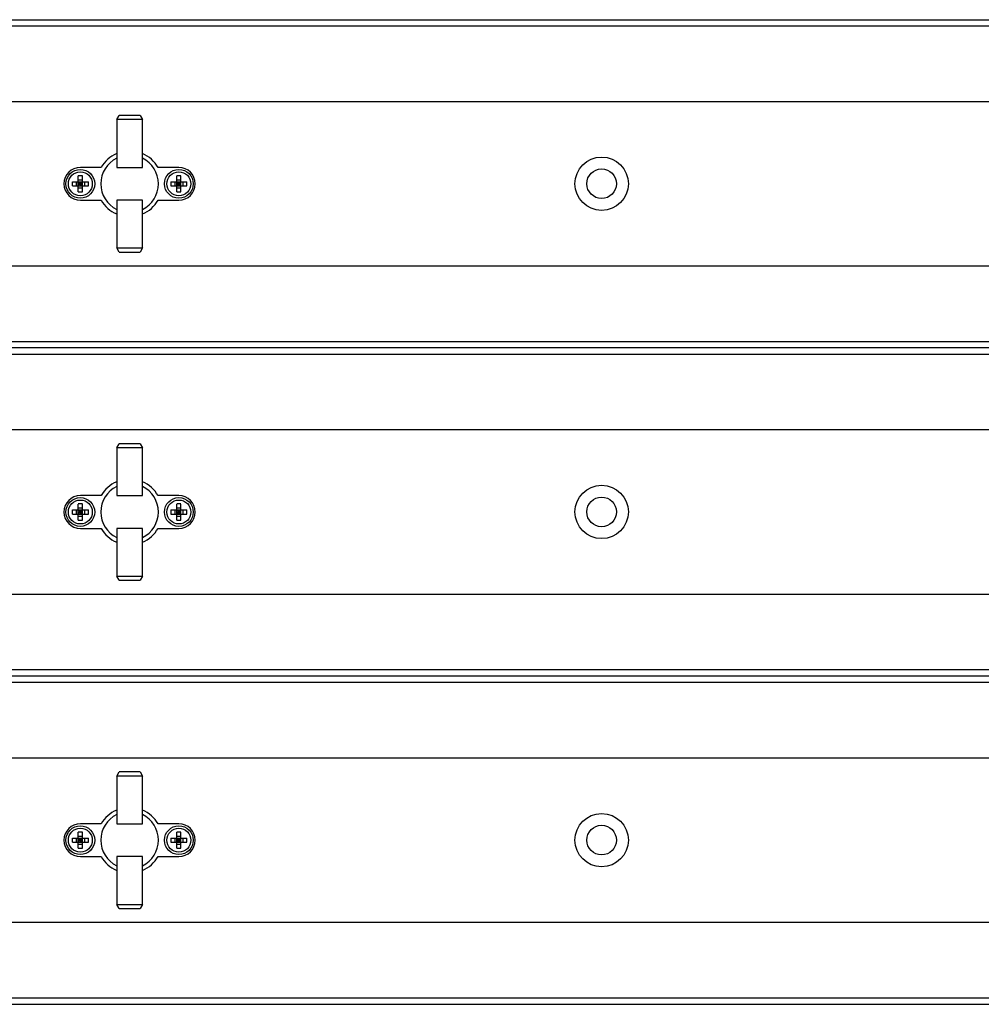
# Model space of a CAD drawing. Header units: millimetres. Extents: x -165365 to -33565, y 7406 to 103342.
# Tile 261 of 352: x -80324 to -80090, y 72832 to 73072. Entities that reach past the tile are written whole.
import ezdxf

# ---------------------------------------------------------------- set-up
doc = ezdxf.new("R2010")
doc.units = ezdxf.units.MM
doc.header["$MEASUREMENT"] = 0

# ---------------------------------------------------------------- blocks, each defined once
blk = doc.blocks.new('VVS075_H_eh_t')
at = {"color": 7, "linetype": 'Continuous'}
for p, q in [((27.29, 1371.5), (27.29, 241.5)), ((28.79, 266.5), (28.79, 1371.5)), ((47.29, 1371.5), (47.29, 266.5)), ((87.29, 266.5), (87.29, 1371.5)), ((105.79, 1371.5), (105.79, 266.5)), ((107.29, 241.5), (107.29, 1371.5)), ((108.79, 266.5), (108.79, 1371.5)), ((127.29, 1371.5), (127.29, 266.5)), ((167.29, 266.5), (167.29, 1371.5)), ((185.79, 1371.5), (185.79, 266.5)), ((187.29, 241.5), (187.29, 1371.5)), ((188.79, 266.5), (188.79, 1371.5)), ((207.29, 1371.5), (207.29, 266.5)), ((247.29, 266.5), (247.29, 1371.5)), ((265.79, 1371.5), (265.79, 266.5)), ((267.29, 1371.5), (267.29, 241.5)), ((63.29, 693.75), (63.29, 688.68)), ((65.34, 694.25), (69.24, 694.25)), ((66.29, 694.25), (66.29, 693.25)), ((66.79, 695.7), (66.79, 691.8)), ((67.79, 694.75), (66.79, 694.75)), ((67.79, 694.25), (66.79, 693.25)), ((67.79, 693.25), (66.79, 694.25)), ((67.79, 693.75), (66.79, 693.75)), ((67.29, 694.25), (67.29, 693.25)), ((67.79, 695.7), (67.79, 691.8)), ((68.29, 694.25), (68.29, 693.25)), ((71.29, 688.68), (71.29, 693.75)), ((143.29, 693.75), (143.29, 688.68)), ((145.34, 694.25), (149.24, 694.25)), ((146.29, 694.25), (146.29, 693.25)), ((146.79, 695.7), (146.79, 691.8)), ((147.79, 694.75), (146.79, 694.75)), ((147.79, 694.25), (146.79, 693.25)), ((147.79, 693.25), (146.79, 694.25)), ((147.79, 693.75), (146.79, 693.75)), ((147.29, 694.25), (147.29, 693.25)), ((147.79, 695.7), (147.79, 691.8)), ((148.29, 694.25), (148.29, 693.25)), ((151.29, 688.68), (151.29, 693.75)), ((223.29, 693.75), (223.29, 688.68)), ((225.34, 694.25), (229.24, 694.25)), ((226.29, 694.25), (226.29, 693.25)), ((226.79, 695.7), (226.79, 691.8)), ((227.79, 694.75), (226.79, 694.75)), ((227.79, 693.25), (226.79, 694.25)), ((227.79, 694.25), (226.79, 693.25)), ((227.79, 693.75), (226.79, 693.75)), ((227.29, 694.25), (227.29, 693.25)), ((227.79, 695.7), (227.79, 691.8)), ((228.29, 694.25), (228.29, 693.25)), ((231.29, 688.68), (231.29, 693.75)), ((65.34, 693.25), (69.24, 693.25)), ((67.79, 692.75), (66.79, 692.75)), ((145.34, 693.25), (149.24, 693.25)), ((147.79, 692.75), (146.79, 692.75)), ((225.34, 693.25), (229.24, 693.25)), ((227.79, 692.75), (226.79, 692.75)), ((50.65, 684.32), (51.65, 684.9)), ((50.65, 684.32), (50.65, 679.18)), ((51.65, 684.9), (51.65, 678.6)), ((63.29, 684.9), (51.65, 684.9)), ((63.29, 678.6), (63.29, 684.9)), ((71.29, 684.9), (71.29, 678.6)), ((82.93, 684.9), (71.29, 684.9)), ((82.93, 678.6), (82.93, 684.9)), ((82.93, 684.9), (83.93, 684.32)), ((83.93, 679.18), (83.93, 684.32)), ((130.65, 684.32), (131.65, 684.9)), ((130.65, 684.32), (130.65, 679.18)), ((131.65, 684.9), (131.65, 678.6)), ((143.29, 684.9), (131.65, 684.9)), ((143.29, 678.6), (143.29, 684.9)), ((151.29, 684.9), (151.29, 678.6)), ((162.93, 684.9), (151.29, 684.9)), ((162.93, 678.6), (162.93, 684.9)), ((162.93, 684.9), (163.93, 684.32)), ((163.93, 679.18), (163.93, 684.32)), ((210.65, 684.32), (211.65, 684.9)), ((210.65, 684.32), (210.65, 679.18)), ((223.29, 684.9), (211.65, 684.9)), ((211.65, 684.9), (211.65, 678.6)), ((223.29, 678.6), (223.29, 684.9)), ((242.93, 684.9), (231.29, 684.9)), ((231.29, 684.9), (231.29, 678.6)), ((242.93, 684.9), (243.93, 684.32)), ((242.93, 678.6), (242.93, 684.9)), ((243.93, 679.18), (243.93, 684.32)), ((51.65, 678.6), (50.65, 679.18)), ((51.65, 678.6), (63.29, 678.6)), ((71.29, 678.6), (82.93, 678.6)), ((83.93, 679.18), (82.93, 678.6)), ((131.65, 678.6), (130.65, 679.18)), ((131.65, 678.6), (143.29, 678.6)), ((151.29, 678.6), (162.93, 678.6)), ((163.93, 679.18), (162.93, 678.6)), ((211.65, 678.6), (210.65, 679.18)), ((211.65, 678.6), (223.29, 678.6)), ((231.29, 678.6), (242.93, 678.6)), ((243.93, 679.18), (242.93, 678.6)), ((63.29, 674.82), (63.29, 669.75)), ((71.29, 669.75), (71.29, 674.82)), ((143.29, 674.82), (143.29, 669.75)), ((151.29, 669.75), (151.29, 674.82)), ((223.29, 674.82), (223.29, 669.75)), ((231.29, 669.75), (231.29, 674.82)), ((65.34, 670.25), (69.24, 670.25)), ((66.29, 670.25), (66.29, 669.25)), ((66.79, 671.7), (66.79, 667.8)), ((67.79, 670.75), (66.79, 670.75)), ((67.79, 670.25), (66.79, 669.25)), ((67.79, 669.25), (66.79, 670.25)), ((67.79, 669.75), (66.79, 669.75)), ((67.29, 670.25), (67.29, 669.25)), ((67.79, 671.7), (67.79, 667.8)), ((68.29, 670.25), (68.29, 669.25)), ((145.34, 670.25), (149.24, 670.25)), ((146.29, 670.25), (146.29, 669.25)), ((146.79, 671.7), (146.79, 667.8)), ((147.79, 670.75), (146.79, 670.75)), ((147.79, 670.25), (146.79, 669.25)), ((147.79, 669.25), (146.79, 670.25)), ((147.79, 669.75), (146.79, 669.75)), ((147.29, 670.25), (147.29, 669.25)), ((147.79, 671.7), (147.79, 667.8)), ((148.29, 670.25), (148.29, 669.25)), ((225.34, 670.25), (229.24, 670.25)), ((226.29, 670.25), (226.29, 669.25)), ((226.79, 671.7), (226.79, 667.8)), ((227.79, 670.75), (226.79, 670.75)), ((227.79, 669.25), (226.79, 670.25)), ((227.79, 670.25), (226.79, 669.25)), ((227.79, 669.75), (226.79, 669.75)), ((227.29, 670.25), (227.29, 669.25)), ((227.79, 671.7), (227.79, 667.8)), ((228.29, 670.25), (228.29, 669.25)), ((65.34, 669.25), (69.24, 669.25)), ((67.79, 668.75), (66.79, 668.75)), ((145.34, 669.25), (149.24, 669.25)), ((147.79, 668.75), (146.79, 668.75)), ((225.34, 669.25), (229.24, 669.25)), ((227.79, 668.75), (226.79, 668.75))]:
    blk.add_line(p, q, dxfattribs=at)
for centre, radius in [((67.29, 693.75), 3.5), ((67.29, 693.75), 2.92), ((147.29, 693.75), 3.5), ((147.29, 693.75), 2.92), ((227.29, 693.75), 3.5), ((227.29, 693.75), 2.92), ((67.29, 669.75), 3.5), ((67.29, 669.75), 2.92), ((147.29, 669.75), 3.5), ((147.29, 669.75), 2.92), ((227.29, 669.75), 3.5), ((227.29, 669.75), 2.92), ((67.31, 566.75), 6.5), ((147.31, 566.75), 6.5), ((227.31, 566.75), 6.5), ((67.31, 566.75), 3.61), ((147.31, 566.75), 3.61), ((227.31, 566.75), 3.61)]:
    blk.add_circle(centre, radius, dxfattribs=at)
for centre, radius, start, end in [((67.29, 693.75), 4, 0, 180), ((147.29, 693.75), 4, 0, 180), ((227.29, 693.75), 4, 0, 180), ((81.68, 693.75), 16.35, 178.2474, 181.7526), ((67.29, 679.38), 16.33, 89.9988, 91.7534), ((67.29, 679.36), 16.35, 88.2475, 90.0003), ((52.9, 693.75), 16.35, 358.2474, 1.7526), ((161.68, 693.75), 16.35, 178.2474, 181.7526), ((147.29, 679.38), 16.33, 89.9988, 91.7534), ((147.29, 679.36), 16.35, 88.2475, 90.0003), ((132.9, 693.75), 16.35, 358.2474, 1.7526), ((241.68, 693.75), 16.35, 178.2474, 181.7526), ((227.29, 679.38), 16.33, 89.9988, 91.7534), ((227.29, 679.36), 16.35, 88.2475, 90.0003), ((212.9, 693.75), 16.35, 358.2474, 1.7526), ((67.29, 708.14), 16.35, 268.2475, 270.0003), ((67.29, 708.12), 16.33, 269.9988, 271.7534), ((147.29, 708.14), 16.35, 268.2475, 270.0003), ((147.29, 708.12), 16.33, 269.9988, 271.7534), ((227.29, 708.14), 16.35, 268.2475, 270.0003), ((227.29, 708.12), 16.33, 269.9988, 271.7534), ((67.29, 681.75), 8, 120, 156.8038), ((67.29, 681.75), 7, 26.7437, 153.2563), ((67.29, 681.75), 8, 23.1962, 60), ((147.29, 681.75), 8, 120, 156.8038), ((147.29, 681.75), 7, 26.7437, 153.2563), ((147.29, 681.75), 8, 23.1962, 60), ((227.29, 681.75), 8, 120, 156.8038), ((227.29, 681.75), 7, 26.7437, 153.2563), ((227.29, 681.75), 8, 23.1962, 60), ((67.29, 681.75), 8, 203.1962, 240), ((67.29, 681.75), 7, 206.7437, 333.2563), ((67.29, 681.75), 8, 300, 336.8038), ((147.29, 681.75), 8, 203.1962, 240), ((147.29, 681.75), 7, 206.7437, 333.2563), ((147.29, 681.75), 8, 300, 336.8038), ((227.29, 681.75), 8, 203.1962, 240), ((227.29, 681.75), 7, 206.7437, 333.2563), ((227.29, 681.75), 8, 300, 336.8038), ((67.29, 669.75), 4, 180, 0), ((81.68, 669.75), 16.35, 178.2474, 181.7526), ((67.29, 655.38), 16.33, 89.9988, 91.7534), ((67.29, 655.36), 16.35, 88.2475, 90.0003), ((52.9, 669.75), 16.35, 358.2474, 1.7526), ((147.29, 669.75), 4, 180, 0), ((161.68, 669.75), 16.35, 178.2474, 181.7526), ((147.29, 655.38), 16.33, 89.9988, 91.7534), ((147.29, 655.36), 16.35, 88.2475, 90.0003), ((132.9, 669.75), 16.35, 358.2474, 1.7526), ((227.29, 669.75), 4, 180, 0), ((241.68, 669.75), 16.35, 178.2474, 181.7526), ((227.29, 655.38), 16.33, 89.9988, 91.7534), ((227.29, 655.36), 16.35, 88.2475, 90.0003), ((212.9, 669.75), 16.35, 358.2474, 1.7526), ((67.29, 684.14), 16.35, 268.2475, 270.0003), ((67.29, 684.12), 16.33, 269.9988, 271.7534), ((147.29, 684.14), 16.35, 268.2475, 270.0003), ((147.29, 684.12), 16.33, 269.9988, 271.7534), ((227.29, 684.14), 16.35, 268.2475, 270.0003), ((227.29, 684.12), 16.33, 269.9988, 271.7534)]:
    blk.add_arc(centre, radius, start, end, dxfattribs=at)
blk = doc.blocks.new('A$C67D5CFA7')
blk.add_blockref('VVS075_H_eh_t', (1204, 735.96))
blk = doc.blocks.new('A$C67D5CFBA')
blk.add_blockref('VVS075_H_eh_t', (1204, 735.96))

msp = doc.modelspace()

# ---------------------------------------------------------------- block references
at = {"rotation": 90}
for name in ['A$C67D5CFA7', 'A$C67D5CFBA']:
    msp.add_blockref(name, (-78879.33119, 71601.08966), dxfattribs=at)

doc.saveas('drawing.dxf')
